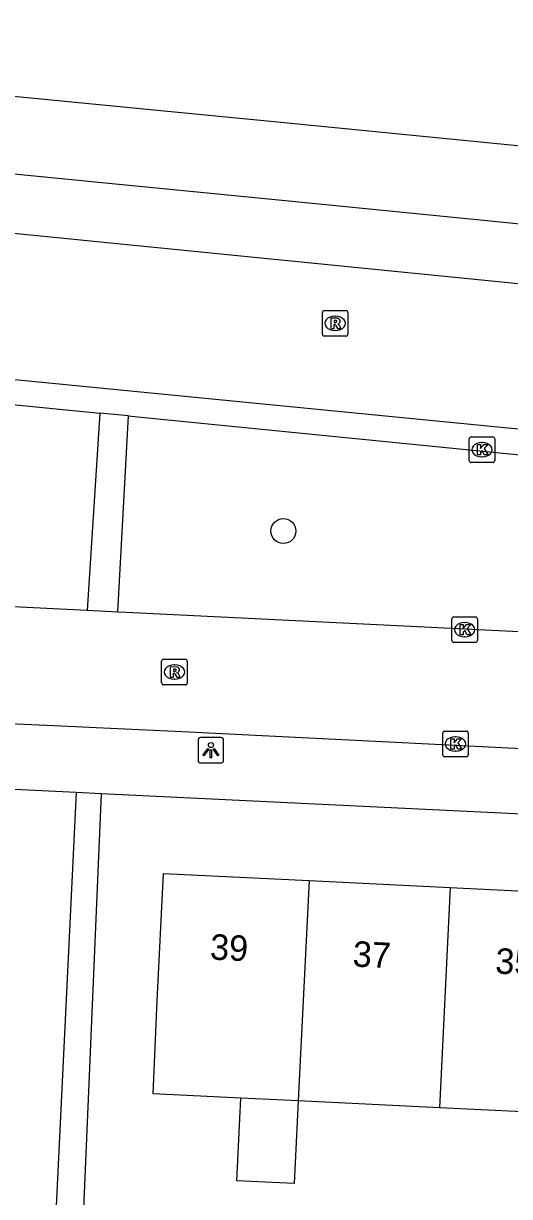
# Model space of a CAD drawing. Extents: x 163010 to 163853, y 382793 to 383982.
# Drawn here: x 163417.5 to 163436.54, y 383828.5 to 383874.45 of the extents above; entities that cross this region are included whole.
import ezdxf

# ---------------------------------------------------------------- set-up
doc = ezdxf.new("R2010")
doc.units = 0
for name, color, linetype in [('IMGEO_Boom', 7, 'Continuous'), ('IMGEO_Kolk', 7, 'Continuous'), ('IMGEO_Lichtpunt', 7, 'Continuous'), ('IMGEO_Pand', 7, 'Continuous'), ('IMGEO_Pand_nummerreeks', 7, 'Continuous'), ('IMGEO_Parkeervlak_open', 7, 'Continuous'), ('IMGEO_Rijbaan_lokaal_open', 7, 'Continuous'), ('IMGEO_Rioolput', 7, 'Continuous'), ('IMGEO_Voetpad_open', 7, 'Continuous')]:
    doc.layers.add(name, color=color, linetype=linetype)

msp = doc.modelspace()

# ---------------------------------------------------------------- linework, layer by layer
at = {"layer": 'IMGEO_Boom'}
msp.add_circle((163427.684, 383854.568), 0.489, dxfattribs=at)
at = {"layer": 'IMGEO_Kolk'}
for p, q in [((163434.963, 383857.327), (163434.963, 383858.179)), ((163435.038, 383858.253), (163435.89, 383858.253)), ((163435.451, 383858.033), (163435.476, 383858.033)), ((163435.964, 383858.179), (163435.964, 383857.327)), ((163435.474, 383857.473), (163435.449, 383857.473)), ((163435.89, 383857.253), (163435.038, 383857.253)), ((163434.286, 383850.278), (163434.286, 383851.13)), ((163434.361, 383851.204), (163435.213, 383851.204)), ((163434.774, 383850.984), (163434.799, 383850.984)), ((163435.287, 383851.13), (163435.287, 383850.278)), ((163435.213, 383850.204), (163434.361, 383850.204)), ((163434.797, 383850.424), (163434.772, 383850.424)), ((163433.927, 383845.803), (163433.927, 383846.655)), ((163434.002, 383846.729), (163434.854, 383846.729)), ((163434.415, 383846.509), (163434.44, 383846.509)), ((163434.928, 383846.655), (163434.928, 383845.803)), ((163434.438, 383845.949), (163434.413, 383845.949)), ((163434.854, 383845.729), (163434.002, 383845.729))]:
    msp.add_line(p, q, dxfattribs=at)
for points in [[(163434.963, 383857.327), (163434.963, 383858.179)], [(163435.038, 383858.253), (163435.89, 383858.253)], [(163435.284, 383857.953), (163435.407, 383857.953), (163435.407, 383857.802), (163435.537, 383857.953), (163435.701, 383857.953), (163435.555, 383857.802), (163435.708, 383857.553), (163435.556, 383857.553), (163435.471, 383857.717), (163435.407, 383857.65), (163435.407, 383857.553), (163435.284, 383857.553), (163435.284, 383857.953)], [(163435.964, 383858.179), (163435.964, 383857.327)], [(163435.89, 383857.253), (163435.038, 383857.253)], [(163434.286, 383850.278), (163434.286, 383851.13)], [(163434.361, 383851.204), (163435.213, 383851.204)], [(163435.287, 383851.13), (163435.287, 383850.278)], [(163434.607, 383850.904), (163434.73, 383850.904), (163434.73, 383850.753), (163434.86, 383850.904), (163435.024, 383850.904), (163434.878, 383850.753), (163435.031, 383850.504), (163434.879, 383850.504), (163434.794, 383850.668), (163434.73, 383850.601), (163434.73, 383850.504), (163434.607, 383850.504), (163434.607, 383850.904)], [(163435.213, 383850.204), (163434.361, 383850.204)], [(163433.927, 383845.803), (163433.927, 383846.655)], [(163434.002, 383846.729), (163434.854, 383846.729)], [(163434.248, 383846.429), (163434.371, 383846.429), (163434.371, 383846.278), (163434.501, 383846.429), (163434.665, 383846.429), (163434.519, 383846.278), (163434.672, 383846.029), (163434.52, 383846.029), (163434.435, 383846.193), (163434.371, 383846.126), (163434.371, 383846.029), (163434.248, 383846.029), (163434.248, 383846.429)], [(163434.928, 383846.655), (163434.928, 383845.803)], [(163434.854, 383845.729), (163434.002, 383845.729)]]:
    msp.add_lwpolyline(points, dxfattribs=at)
for centre, start, end in [((163435.04, 383858.177), 91.552, 178.448), ((163435.04, 383858.177), 91.552, 178.448), ((163435.888, 383858.177), 1.552, 88.448), ((163435.888, 383858.177), 1.552, 88.448), ((163435.04, 383857.329), 181.552, 268.448), ((163435.04, 383857.329), 181.552, 268.448), ((163435.888, 383857.329), 271.552, 358.448), ((163435.888, 383857.329), 271.552, 358.448), ((163434.363, 383851.128), 91.552, 178.448), ((163434.363, 383851.128), 91.552, 178.448), ((163435.211, 383851.128), 1.552, 88.448), ((163435.211, 383851.128), 1.552, 88.448), ((163434.363, 383850.28), 181.552, 268.448), ((163434.363, 383850.28), 181.552, 268.448), ((163435.211, 383850.28), 271.552, 358.448), ((163435.211, 383850.28), 271.552, 358.448), ((163434.004, 383846.653), 91.552, 178.448), ((163434.004, 383846.653), 91.552, 178.448), ((163434.852, 383846.653), 1.552, 88.448), ((163434.852, 383846.653), 1.552, 88.448), ((163434.004, 383845.805), 181.552, 268.448), ((163434.004, 383845.805), 181.552, 268.448), ((163434.852, 383845.805), 271.552, 358.448), ((163434.852, 383845.805), 271.552, 358.448)]:
    msp.add_arc(centre, 0.0765, start, end, dxfattribs=at)
for centre, major_axis, ratio, start_param, end_param in [((163435.45, 383857.753), (-0.387, 0.002), 0.722429, 4.712389, 7.853982), ((163435.475, 383857.753), (-0.39, 0.002), 0.717154, 1.570796, 4.712389), ((163434.773, 383850.704), (-0.387, 0.002), 0.722429, 4.712389, 7.853982), ((163434.798, 383850.704), (-0.39, 0.002), 0.717154, 1.570796, 4.712389), ((163434.414, 383846.229), (-0.387, 0.002), 0.722429, 4.712389, 7.853982), ((163434.439, 383846.229), (-0.39, 0.002), 0.717154, 1.570796, 4.712389)]:
    msp.add_ellipse(centre, major_axis=major_axis, ratio=ratio, start_param=start_param, end_param=end_param, dxfattribs=at)
at = {"layer": 'IMGEO_Lichtpunt'}
for p, q in [((163424.343, 383846.385), (163424.343, 383845.578)), ((163424.343, 383846.385), (163424.343, 383845.578)), ((163425.245, 383846.48), (163424.437, 383846.48)), ((163425.245, 383846.48), (163424.437, 383846.48)), ((163425.339, 383845.578), (163425.339, 383846.385)), ((163425.339, 383845.578), (163425.339, 383846.385)), ((163424.437, 383845.484), (163425.245, 383845.484)), ((163424.437, 383845.484), (163425.245, 383845.484))]:
    msp.add_line(p, q, dxfattribs=at)
for points in [[(163424.717, 383846.049), (163424.756, 383846.021), (163424.568, 383845.759), (163424.53, 383845.786), (163424.717, 383846.049)], [(163424.819, 383846.001), (163424.866, 383846.001), (163424.866, 383845.679), (163424.819, 383845.679), (163424.819, 383846.001)], [(163424.929, 383846.021), (163424.967, 383846.048), (163425.154, 383845.786), (163425.115, 383845.758), (163424.929, 383846.021)]]:
    msp.add_lwpolyline(points, dxfattribs=at)
msp.add_circle((163424.842, 383846.183), 0.0994, dxfattribs=at)
for centre, start, end in [((163424.437, 383846.385), 90, 180), ((163424.437, 383846.385), 90, 180), ((163425.245, 383846.385), 0, 90), ((163425.245, 383846.385), 0, 90), ((163424.437, 383845.578), 180, 270), ((163424.437, 383845.578), 180, 270), ((163425.245, 383845.578), 270, 0), ((163425.245, 383845.578), 270, 360)]:
    msp.add_arc(centre, 0.0946, start, end, dxfattribs=at)
at = {"layer": 'IMGEO_Pand'}
for points in [[(163426.012, 383832.355), (163422.581, 383832.522), (163422.738, 383836.165), (163422.983, 383841.158), (163428.689, 383840.878)], [(163428.689, 383840.878), (163428.264, 383832.245)], [(163428.689, 383840.878), (163434.22, 383840.606)], [(163434.22, 383840.606), (163433.795, 383831.975)], [(163434.22, 383840.606), (163439.752, 383840.334)], [(163428.264, 383832.245), (163428.104, 383829.006), (163425.854, 383829.116), (163426.012, 383832.355)], [(163428.264, 383832.245), (163426.012, 383832.355)], [(163433.795, 383831.975), (163428.264, 383832.245)], [(163439.329, 383831.742), (163437.062, 383831.816), (163433.795, 383831.975)]]:
    msp.add_lwpolyline(points, dxfattribs=at)
at = {"layer": 'IMGEO_Parkeervlak_open'}
for points in [[(163361.057, 383865.08), (163361.304, 383865.057), (163420.492, 383859.189)], [(163421.611, 383859.076), (163421.974, 383859.039), (163463.08, 383854.961)]]:
    msp.add_lwpolyline(points, dxfattribs=at)
at = {"layer": 'IMGEO_Rijbaan_lokaal_open'}
for points in [[(163345.604, 383873.373), (163465.038, 383861.463)], [(163464.481, 383855.846), (163460.475, 383856.249), (163348.385, 383867.223), (163345.033, 383867.547)], [(163396.524, 383852.625), (163419.997, 383851.468)], [(163419.997, 383851.468), (163421.199, 383851.409)], [(163421.199, 383851.409), (163421.528, 383851.393), (163462.672, 383849.364)], [(163396.301, 383848.031), (163416.105, 383847.074), (163419.532, 383846.913), (163420.344, 383846.876), (163423.72, 383846.722), (163459.217, 383844.944), (163463.133, 383844.438), (163464.328, 383844.132), (163466.663, 383842.553)]]:
    msp.add_lwpolyline(points, dxfattribs=at)
at = {"layer": 'IMGEO_Rioolput'}
for p, q in [((163429.21, 383862.277), (163429.21, 383863.129)), ((163429.285, 383863.203), (163430.137, 383863.203)), ((163429.698, 383862.983), (163429.723, 383862.983)), ((163430.211, 383863.129), (163430.211, 383862.277)), ((163430.137, 383862.203), (163429.285, 383862.203)), ((163429.721, 383862.423), (163429.696, 383862.423)), ((163422.913, 383848.617), (163422.913, 383849.469)), ((163422.988, 383849.543), (163423.84, 383849.543)), ((163423.401, 383849.323), (163423.426, 383849.323)), ((163423.914, 383849.469), (163423.914, 383848.617)), ((163423.424, 383848.763), (163423.399, 383848.763)), ((163423.84, 383848.543), (163422.988, 383848.543))]:
    msp.add_line(p, q, dxfattribs=at)
for points in [[(163429.21, 383862.277), (163429.21, 383863.129)], [(163429.285, 383863.203), (163430.137, 383863.203)], [(163430.211, 383863.129), (163430.211, 383862.277)], [(163429.799, 383862.901), (163429.547, 383862.903), (163429.547, 383862.503)], [(163429.547, 383862.503), (163429.671, 383862.503), (163429.671, 383862.665), (163429.682, 383862.665)], [(163429.725, 383862.822), (163429.671, 383862.822), (163429.671, 383862.741)], [(163429.671, 383862.741), (163429.723, 383862.741)], [(163429.729, 383862.636), (163429.8, 383862.503), (163429.94, 383862.503), (163429.875, 383862.629)], [(163430.137, 383862.203), (163429.285, 383862.203)], [(163422.913, 383848.617), (163422.913, 383849.469)], [(163422.988, 383849.543), (163423.84, 383849.543)], [(163423.502, 383849.241), (163423.25, 383849.243), (163423.25, 383848.843)], [(163423.428, 383849.162), (163423.374, 383849.162), (163423.374, 383849.081)], [(163423.914, 383849.469), (163423.914, 383848.617)], [(163423.25, 383848.843), (163423.374, 383848.843), (163423.374, 383849.005), (163423.385, 383849.005)], [(163423.374, 383849.081), (163423.426, 383849.081)], [(163423.432, 383848.976), (163423.503, 383848.843), (163423.643, 383848.843), (163423.578, 383848.969)], [(163423.84, 383848.543), (163422.988, 383848.543)]]:
    msp.add_lwpolyline(points, dxfattribs=at)
for centre, radius, start, end in [((163429.287, 383863.127), 0.0765, 91.552, 178.448), ((163429.287, 383863.127), 0.0765, 91.552, 178.448), ((163430.135, 383863.127), 0.0765, 1.552, 88.448), ((163430.135, 383863.127), 0.0765, 1.552, 88.448), ((163429.681, 383862.612), 0.0533, 26.0293, 88.6989), ((163429.707, 383862.93), 0.19, 274.7715, 282.9687), ((163429.731, 383862.726), 0.0964, 77.0061, 93.1865), ((163429.745, 383862.783), 0.0378, 276.6634, 79.6772), ((163429.798, 383862.791), 0.109, 350.3612, 89.416), ((163429.796, 383862.791), 0.112, 277.5842, 350.9817), ((163429.78, 383862.576), 0.108, 29.5134, 73.7905), ((163429.287, 383862.279), 0.0765, 181.552, 268.448), ((163429.287, 383862.279), 0.0765, 181.552, 268.448), ((163430.135, 383862.279), 0.0765, 271.552, 358.448), ((163430.135, 383862.279), 0.0765, 271.552, 358.448), ((163422.99, 383849.467), 0.0765, 91.552, 178.448), ((163422.99, 383849.467), 0.0765, 91.552, 178.448), ((163423.434, 383849.066), 0.0964, 77.0061, 93.1865), ((163423.448, 383849.123), 0.0378, 276.6634, 79.6772), ((163423.501, 383849.131), 0.109, 350.3612, 89.416), ((163423.838, 383849.467), 0.0765, 1.552, 88.448), ((163423.838, 383849.467), 0.0765, 1.552, 88.448), ((163423.384, 383848.952), 0.0533, 26.0293, 88.6989), ((163423.41, 383849.27), 0.19, 274.7715, 282.9687), ((163423.499, 383849.131), 0.112, 277.5842, 350.9817), ((163423.483, 383848.916), 0.108, 29.5134, 73.7905), ((163422.99, 383848.619), 0.0765, 181.552, 268.448), ((163422.99, 383848.619), 0.0765, 181.552, 268.448), ((163423.838, 383848.619), 0.0765, 271.552, 358.448), ((163423.838, 383848.619), 0.0765, 271.552, 358.448)]:
    msp.add_arc(centre, radius, start, end, dxfattribs=at)
for centre, major_axis, ratio, start_param, end_param in [((163429.697, 383862.703), (-0.387, 0.002), 0.722429, 4.712389, 7.853982), ((163429.722, 383862.703), (-0.39, 0.002), 0.717154, 1.570796, 4.712389), ((163423.4, 383849.043), (-0.387, 0.002), 0.722429, 4.712389, 7.853982), ((163423.425, 383849.043), (-0.39, 0.002), 0.717154, 1.570796, 4.712389)]:
    msp.add_ellipse(centre, major_axis=major_axis, ratio=ratio, start_param=start_param, end_param=end_param, dxfattribs=at)
at = {"layer": 'IMGEO_Voetpad_open'}
for points in [[(163353.03, 383877.877), (163353.859, 383877.796), (163355.104, 383877.674), (163367.138, 383876.498), (163368.234, 383876.391), (163374.554, 383875.772), (163379.38, 383875.299), (163385.645, 383874.686), (163386.593, 383874.593), (163390.523, 383874.208), (163394.883, 383873.781), (163407.84, 383872.512), (163410.528, 383872.249), (163422.471, 383871.079), (163427.448, 383870.592), (163438.446, 383869.515), (163442.078, 383869.159), (163457.106, 383867.687), (163458.947, 383867.507)], [(163345.817, 383875.552), (163373.79, 383872.81), (163379.513, 383872.249), (163390.672, 383871.155), (163394.426, 383870.787), (163406.591, 383869.595), (163411.409, 383869.123), (163421.765, 383868.108), (163428.032, 383867.494), (163437.894, 383866.512), (163442.083, 383866.095), (163465.269, 383863.787)], [(163420.492, 383859.189), (163419.997, 383851.468)], [(163421.611, 383859.076), (163420.492, 383859.189)], [(163421.199, 383851.409), (163421.611, 383859.076)], [(163419.559, 383844.326), (163359.361, 383847.239)], [(163419.559, 383844.326), (163418.762, 383827.854)], [(163420.54, 383844.279), (163419.559, 383844.326)], [(163420.54, 383844.279), (163419.649, 383823.434), (163419.997, 383822.923), (163424.686, 383817.094)], [(163460.84, 383842.329), (163420.54, 383844.279)]]:
    msp.add_lwpolyline(points, dxfattribs=at)

# ---------------------------------------------------------------- texts
at = {"layer": 'IMGEO_Pand_nummerreeks'}
for s, rotation, p in [('39', 357.1868, (163424.791, 383837.786)), ('37', 357.1884, (163430.381, 383837.511)), ('35', 357.1868, (163435.97, 383837.237))]:
    msp.add_text(s, height=1, rotation=rotation, dxfattribs=at).set_placement(p)

doc.saveas('drawing.dxf')
